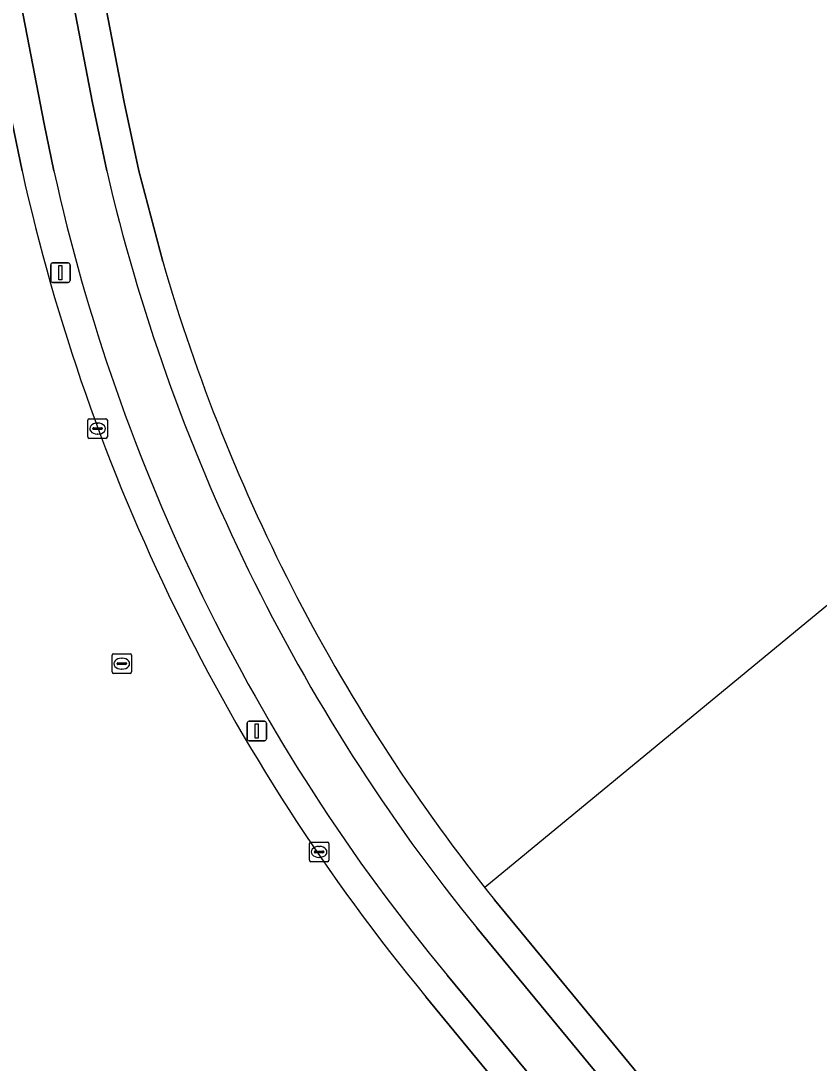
# Model space of a CAD drawing. Extents: x 156141 to 158132, y 385651 to 388333.
# Drawn here: x 156834.7 to 156875.6, y 386704.3 to 386757.7 of the extents above; entities that cross this region are included whole.
import ezdxf

# ---------------------------------------------------------------- set-up
doc = ezdxf.new("R2010")
doc.units = 0
for name, color, linetype in [('IMGEO_Berm_groen', 7, 'Continuous'), ('IMGEO_Erf', 7, 'Continuous'), ('IMGEO_Fietspad_gesloten', 7, 'Continuous'), ('IMGEO_Hek', 7, 'Continuous'), ('IMGEO_Kolk', 7, 'Continuous'), ('IMGEO_Lichtmast', 7, 'Continuous'), ('IMGEO_Rijbaan_lokaal_gesloten', 7, 'Continuous'), ('IMGEO_Rioolput', 7, 'Continuous'), ('IMGEO_Voetpad_open', 7, 'Continuous')]:
    doc.layers.add(name, color=color, linetype=linetype)

msp = doc.modelspace()

# ---------------------------------------------------------------- linework, layer by layer
at = {"layer": 'IMGEO_Berm_groen'}
for points in [[(156836.384, 386750), (156835.885, 386752.406), (156834.047, 386761.961), (156832.478, 386761.672), (156834.048, 386753.471), (156834.754, 386750)], [(156855.441, 386707.704), (156899.018, 386654.793), (156903.832, 386648.955), (156905.069, 386649.888), (156902.098, 386653.512), (156902.217, 386653.616), (156900.194, 386656.064), (156856.532, 386708.805)]]:
    msp.add_lwpolyline(points, dxfattribs=at)
for centre, radius, start, end in [((156932.77, 386771.733), 100.396, 192.50167, 219.6249), ((156931.497, 386770.994), 97.402, 192.4472, 219.67825)]:
    msp.add_arc(centre, radius, start, end, dxfattribs=at)
at = {"layer": 'IMGEO_Erf'}
for points in [[(156816.275, 386876.382), (156829.265, 386809.226), (156830.26, 386804.068), (156832.909, 386790.329), (156833.43, 386787.629), (156834.864, 386780.192), (156835.335, 386777.724), (156835.579, 386776.447), (156836.335, 386772.49), (156839.986, 386753.519), (156840.741, 386750), (156841.955, 386745.365)], [(156858.958, 386712.664), (156903.232, 386658.99), (156908.934, 386652.062), (156913.25, 386655.62)]]:
    msp.add_lwpolyline(points, dxfattribs=at)
msp.add_arc((156932.033, 386771.43), 93.773, 196.13859, 218.80608, dxfattribs=at)
at = {"layer": 'IMGEO_Fietspad_gesloten'}
for points in [[(156838.355, 386753.481), (156836.634, 386762.459), (156834.047, 386761.961), (156835.885, 386752.406), (156836.384, 386750)], [(156839.093, 386750), (156838.355, 386753.481)], [(156856.532, 386708.805), (156900.194, 386656.064), (156902.217, 386653.616), (156904.22, 386655.24), (156902.077, 386657.855), (156858.042, 386711.229)]]:
    msp.add_lwpolyline(points, dxfattribs=at)
for centre, radius, start, end in [((156931.497, 386770.994), 97.402, 192.4472, 219.67825), ((156932.463, 386771.618), 95.84, 193.03586, 219.05751)]:
    msp.add_arc(centre, radius, start, end, dxfattribs=at)
at = {"layer": 'IMGEO_Hek'}
msp.add_lwpolyline([(157029.479, 386854.2), (156858.453, 386713.298)], dxfattribs=at)
at = {"layer": 'IMGEO_Kolk'}
for p, q in [((156838.12, 386736.376), (156838.12, 386737.228)), ((156838.195, 386737.302), (156839.047, 386737.302)), ((156839.121, 386737.228), (156839.121, 386736.376)), ((156838.379, 386736.796), (156838.379, 386736.808)), ((156838.817, 386736.759), (156838.419, 386736.759)), ((156838.422, 386736.845), (156838.82, 386736.845)), ((156838.608, 386737.082), (156838.633, 386737.082)), ((156838.863, 386736.808), (156838.863, 386736.796)), ((156839.047, 386736.302), (156838.195, 386736.302)), ((156838.631, 386736.522), (156838.606, 386736.522)), ((156849.468, 386714.697), (156849.468, 386715.549)), ((156849.543, 386715.623), (156850.395, 386715.623)), ((156849.956, 386715.403), (156849.981, 386715.403)), ((156850.469, 386715.549), (156850.469, 386714.697)), ((156849.727, 386715.117), (156849.727, 386715.129)), ((156850.165, 386715.08), (156849.767, 386715.08)), ((156849.77, 386715.166), (156850.168, 386715.166)), ((156849.979, 386714.843), (156849.954, 386714.843)), ((156850.211, 386715.129), (156850.211, 386715.117)), ((156850.395, 386714.623), (156849.543, 386714.623))]:
    msp.add_line(p, q, dxfattribs=at)
for points in [[(156838.12, 386736.376), (156838.12, 386737.228)], [(156838.195, 386737.302), (156839.047, 386737.302)], [(156839.121, 386737.228), (156839.121, 386736.376)], [(156839.047, 386736.302), (156838.195, 386736.302)], [(156849.468, 386714.697), (156849.468, 386715.549)], [(156849.543, 386715.623), (156850.395, 386715.623)], [(156850.469, 386715.549), (156850.469, 386714.697)], [(156850.395, 386714.623), (156849.543, 386714.623)]]:
    msp.add_lwpolyline(points, dxfattribs=at)
for centre, radius, start, end in [((156838.197, 386737.226), 0.0765, 91.552, 178.448), ((156838.197, 386737.226), 0.0765, 91.552, 178.448), ((156839.045, 386737.226), 0.0765, 1.552, 88.448), ((156839.045, 386737.226), 0.0765, 1.552, 88.448), ((156838.419, 386736.805), 0.0403, 85.8775, 175.7526), ((156838.416, 386736.795), 0.0366, 178.938, 274.7102), ((156838.82, 386736.802), 0.043, 264.8664, 352.4533), ((156838.824, 386736.807), 0.0386, 1.7309, 96.639), ((156838.197, 386736.378), 0.0765, 181.552, 268.448), ((156838.197, 386736.378), 0.0765, 181.552, 268.448), ((156839.045, 386736.378), 0.0765, 271.552, 358.448), ((156839.045, 386736.378), 0.0765, 271.552, 358.448), ((156849.545, 386715.547), 0.0765, 91.552, 178.448), ((156849.545, 386715.547), 0.0765, 91.552, 178.448), ((156850.393, 386715.547), 0.0765, 1.552, 88.448), ((156850.393, 386715.547), 0.0765, 1.552, 88.448), ((156849.545, 386714.699), 0.0765, 181.552, 268.448), ((156849.545, 386714.699), 0.0765, 181.552, 268.448), ((156849.767, 386715.126), 0.0403, 85.8775, 175.7526), ((156849.764, 386715.116), 0.0366, 178.938, 274.7102), ((156850.168, 386715.123), 0.043, 264.8664, 352.4533), ((156850.172, 386715.128), 0.0386, 1.7309, 96.639), ((156850.393, 386714.699), 0.0765, 271.552, 358.448), ((156850.393, 386714.699), 0.0765, 271.552, 358.448)]:
    msp.add_arc(centre, radius, start, end, dxfattribs=at)
for centre, major_axis, ratio, start_param, end_param in [((156838.607, 386736.802), (-0.387, 0.002), 0.722429, 4.712389, 7.853982), ((156838.632, 386736.802), (-0.39, 0.002), 0.717154, 1.570796, 4.712389), ((156849.955, 386715.123), (-0.387, 0.002), 0.722429, 4.712389, 7.853982), ((156849.98, 386715.123), (-0.39, 0.002), 0.717154, 1.570796, 4.712389)]:
    msp.add_ellipse(centre, major_axis=major_axis, ratio=ratio, start_param=start_param, end_param=end_param, dxfattribs=at)
at = {"layer": 'IMGEO_Lichtmast'}
for p, q in [((156836.219, 386744.387), (156836.219, 386745.187)), ((156836.219, 386745.187), (156836.219, 386744.387)), ((156836.319, 386745.287), (156837.109, 386745.287)), ((156837.109, 386745.287), (156836.319, 386745.287)), ((156837.209, 386745.187), (156837.209, 386744.387)), ((156837.209, 386744.387), (156837.209, 386745.187)), ((156837.109, 386744.287), (156836.319, 386744.287)), ((156836.319, 386744.287), (156837.109, 386744.287)), ((156846.28, 386720.915), (156846.28, 386721.715)), ((156846.28, 386721.715), (156846.28, 386720.915)), ((156846.38, 386721.815), (156847.17, 386721.815)), ((156847.17, 386721.815), (156846.38, 386721.815)), ((156847.27, 386721.715), (156847.27, 386720.915)), ((156847.27, 386720.915), (156847.27, 386721.715)), ((156847.17, 386720.815), (156846.38, 386720.815)), ((156846.38, 386720.815), (156847.17, 386720.815))]:
    msp.add_line(p, q, dxfattribs=at)
for points in [[(156836.639, 386745.162), (156836.789, 386745.162), (156836.789, 386744.412), (156836.639, 386744.412), (156836.639, 386745.162)], [(156846.7, 386721.69), (156846.85, 386721.69), (156846.85, 386720.94), (156846.7, 386720.94), (156846.7, 386721.69)]]:
    msp.add_lwpolyline(points, dxfattribs=at)
for centre, start, end in [((156836.319, 386745.187), 90, 180), ((156836.319, 386745.187), 90, 180), ((156837.109, 386745.187), 0, 90), ((156837.109, 386745.187), 360, 90), ((156836.319, 386744.387), 180, 270), ((156836.319, 386744.387), 180, 270), ((156837.109, 386744.387), 270, 0), ((156837.109, 386744.387), 270, 0), ((156846.38, 386721.715), 90, 180), ((156846.38, 386721.715), 90, 180), ((156847.17, 386721.715), 0, 90), ((156847.17, 386721.715), 360, 90), ((156846.38, 386720.915), 180, 270), ((156846.38, 386720.915), 180, 270), ((156847.17, 386720.915), 270, 0), ((156847.17, 386720.915), 270, 0)]:
    msp.add_arc(centre, 0.1, start, end, dxfattribs=at)
at = {"layer": 'IMGEO_Rijbaan_lokaal_gesloten'}
for points in [[(156834.754, 386750), (156834.048, 386753.471), (156832.478, 386761.672), (156825.629, 386760.337), (156826.223, 386757.294), (156827.17, 386752.256), (156827.568, 386750)], [(156993.399, 386540.123), (156989.447, 386544.942), (156984.318, 386551.234), (156984.225, 386551.348), (156977.682, 386559.245), (156976.151, 386561.124), (156975.956, 386561.363), (156968.937, 386569.872), (156968.003, 386570.938), (156964.951, 386574.644), (156959.652, 386581.081), (156957.953, 386583.151), (156942.149, 386602.405), (156936.959, 386608.687), (156930.553, 386616.467), (156928.03, 386619.562), (156919.107, 386630.378), (156914.518, 386635.94), (156913.916, 386636.651), (156911.362, 386639.806), (156909.53, 386641.997), (156903.832, 386648.955), (156899.018, 386654.793), (156855.441, 386707.704)]]:
    msp.add_lwpolyline(points, dxfattribs=at)
msp.add_arc((156932.77, 386771.733), 100.396, 192.50167, 219.6249, dxfattribs=at)
at = {"layer": 'IMGEO_Rioolput'}
for p, q in [((156839.361, 386724.338), (156839.361, 386725.19)), ((156839.436, 386725.264), (156840.288, 386725.264)), ((156839.663, 386724.807), (156840.061, 386724.807)), ((156839.849, 386725.044), (156839.874, 386725.044)), ((156840.362, 386725.19), (156840.362, 386724.338)), ((156839.62, 386724.758), (156839.62, 386724.77)), ((156840.058, 386724.721), (156839.66, 386724.721)), ((156839.872, 386724.484), (156839.847, 386724.484)), ((156840.104, 386724.77), (156840.104, 386724.758)), ((156840.288, 386724.264), (156839.436, 386724.264))]:
    msp.add_line(p, q, dxfattribs=at)
for points in [[(156839.361, 386724.338), (156839.361, 386725.19)], [(156839.436, 386725.264), (156840.288, 386725.264)], [(156840.362, 386725.19), (156840.362, 386724.338)], [(156840.288, 386724.264), (156839.436, 386724.264)]]:
    msp.add_lwpolyline(points, dxfattribs=at)
for centre, radius, start, end in [((156839.438, 386725.188), 0.0765, 91.552, 178.448), ((156839.438, 386725.188), 0.0765, 91.552, 178.448), ((156839.66, 386724.767), 0.0403, 85.8775, 175.7526), ((156840.065, 386724.769), 0.0386, 1.7309, 96.639), ((156840.286, 386725.188), 0.0765, 1.552, 88.448), ((156840.286, 386725.188), 0.0765, 1.552, 88.448), ((156839.438, 386724.34), 0.0765, 181.552, 268.448), ((156839.438, 386724.34), 0.0765, 181.552, 268.448), ((156839.657, 386724.757), 0.0366, 178.938, 274.7102), ((156840.061, 386724.764), 0.043, 264.8664, 352.4533), ((156840.286, 386724.34), 0.0765, 271.552, 358.448), ((156840.286, 386724.34), 0.0765, 271.552, 358.448)]:
    msp.add_arc(centre, radius, start, end, dxfattribs=at)
for centre, major_axis, ratio, start_param, end_param in [((156839.848, 386724.764), (-0.387, 0.002), 0.722429, 4.712389, 7.853982), ((156839.873, 386724.764), (-0.39, 0.002), 0.717154, 1.570796, 4.712389)]:
    msp.add_ellipse(centre, major_axis=major_axis, ratio=ratio, start_param=start_param, end_param=end_param, dxfattribs=at)
at = {"layer": 'IMGEO_Voetpad_open'}
for points in [[(156836.335, 386772.49), (156835.579, 386776.447), (156834.005, 386776.146), (156834.771, 386772.179), (156836.634, 386762.459), (156838.355, 386753.481), (156839.093, 386750)], [(156841.955, 386745.365), (156840.741, 386750), (156839.986, 386753.519), (156836.335, 386772.49)], [(156858.042, 386711.229), (156902.077, 386657.855), (156904.22, 386655.24), (156907.196, 386651.627), (156907.931, 386650.742), (156909.164, 386651.783), (156908.934, 386652.062), (156903.232, 386658.99), (156858.958, 386712.664)]]:
    msp.add_lwpolyline(points, dxfattribs=at)
for centre, radius, start, end in [((156932.463, 386771.618), 95.84, 193.03586, 219.05751), ((156932.033, 386771.43), 93.773, 196.13859, 218.80608)]:
    msp.add_arc(centre, radius, start, end, dxfattribs=at)

doc.saveas('drawing.dxf')
